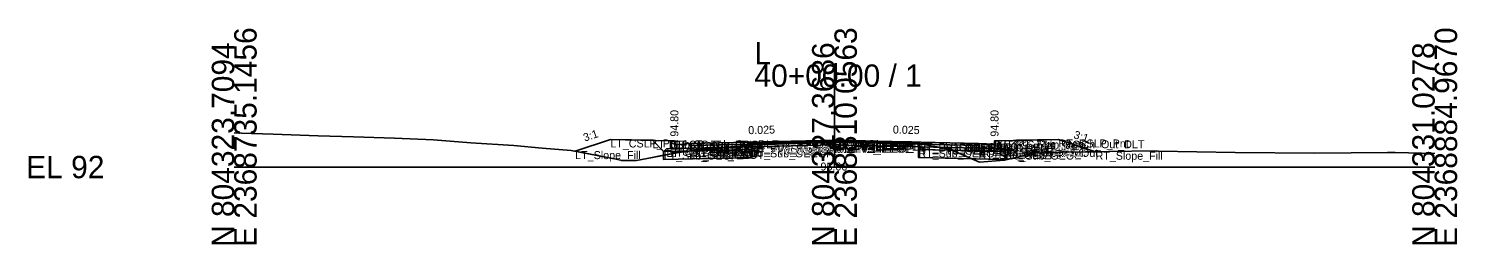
# Model space of a CAD drawing. Extents: x -26 to 8153, y -10 to 9520.
# Drawn here: x 2974.3 to 3152.8, y 6990.3 to 7017.3 of the extents above; entities that cross this region are included whole.
import ezdxf

# ---------------------------------------------------------------- set-up
doc = ezdxf.new("R2010")
doc.units = 0
for name, color, linetype in [('Exist CMT Pavement', 7, 'Continuous'), ('Exist Cross Section Cell', 7, 'Continuous'), ('Exist XS Center Line Elevation Label', 7, 'Continuous'), ('Exist XS Ground Line', 7, 'Continuous'), ('Prop CMT Conc Surface', 7, 'Continuous'), ('Prop CMT Concrete Structures', 7, 'Continuous'), ('Prop CMT Pvmt Course 1', 7, 'Continuous'), ('Prop CMT Pvmt Course 1 CG', 7, 'Continuous'), ('Prop CMT Pvmt Course 1 Wedge', 7, 'Continuous'), ('Prop CMT Pvmt Course 2', 7, 'Continuous'), ('Prop CMT Pvmt Course 2 Wedge', 7, 'Continuous'), ('Prop CMT Pvmt Course 3', 7, 'Continuous'), ('Prop CMT Pvmt Course 3 Wedge', 7, 'Continuous'), ('Prop CMT Pvmt Surface', 7, 'Continuous'), ('Prop CMT Pvmt Wedge Surface 1', 7, 'Continuous'), ('Prop CMT Pvmt Wedge Surface 2', 7, 'Continuous'), ('Prop CMT Pvmt Wedge Surface 3', 7, 'Continuous'), ('Prop CMT Shallow Undercut', 7, 'Continuous'), ('Prop CMT Shallow Undercut Boundary', 7, 'Continuous'), ('Prop CMT Slope Grass', 7, 'Continuous'), ('Prop CMT Subgrade Earthwork', 7, 'Continuous'), ('Prop XS Earthwork Shape', 7, 'Continuous'), ('Prop XS Hydro Elevations', 7, 'Continuous'), ('Prop XS SE Text', 7, 'Continuous'), ('Prop XS Side Slope Text', 7, 'Continuous'), ('Prop XS Subgrade Earthwork', 7, 'Continuous'), ('Scratch_Level_2', 7, 'Continuous'), ('Scratch_Level_6', 7, 'Continuous')]:
    doc.layers.add(name, color=color, linetype=linetype)

msp = doc.modelspace()

# ---------------------------------------------------------------- linework, layer by layer
at = {"layer": 'Exist CMT Pavement'}
for p, q in [((3064.65, 7002.77), (3070.16, 7002.93)), ((3070.16, 7002.93), (3074.96, 7003.06)), ((3074.96, 7003.06), (3080.66, 7003)), ((3080.66, 7003), (3085.49, 7002.95))]:
    msp.add_line(p, q, dxfattribs=at)
at = {"layer": 'Exist Cross Section Cell'}
for p, q in [((3075, 7000), (3075, 7012.84)), ((3000, 7000), (3075, 7000)), ((3075, 7000), (3150, 7000))]:
    msp.add_line(p, q, dxfattribs=at)
at = {"layer": 'Exist XS Ground Line'}
for p, q in [((3000, 7004.28), (3000.93, 7004.24)), ((3000.93, 7004.24), (3004.88, 7004.1)), ((3004.88, 7004.1), (3010.48, 7003.91)), ((3010.48, 7003.91), (3014.89, 7003.78)), ((3014.89, 7003.78), (3020.02, 7003.63)), ((3020.02, 7003.63), (3024.91, 7003.42)), ((3024.91, 7003.42), (3029.57, 7003.03)), ((3029.57, 7003.03), (3034.92, 7002.71)), ((3034.92, 7002.71), (3038.49, 7002.38)), ((3038.49, 7002.38), (3042.09, 7002.09)), ((3042.09, 7002.09), (3047.73, 7001)), ((3055.56, 7001.84), (3058.08, 7002.14)), ((3058.08, 7002.14), (3064.65, 7002.77)), ((3064.65, 7002.77), (3070.16, 7002.93)), ((3070.16, 7002.93), (3074.96, 7003.06)), ((3074.96, 7003.06), (3080.66, 7003)), ((3080.66, 7003), (3085.49, 7002.95)), ((3085.49, 7002.95), (3088.9, 7002.34)), ((3088.9, 7002.34), (3089.3, 7002.27)), ((3089.3, 7002.27), (3093.11, 7000.63)), ((3047.73, 7001), (3048.43, 7000.83)), ((3048.43, 7000.83), (3050.27, 7000.83)), ((3050.27, 7000.83), (3051.58, 7001.06)), ((3051.58, 7001.06), (3055.56, 7001.84)), ((3093.11, 7000.63), (3096.25, 7000.85)), ((3096.25, 7000.85), (3100.01, 7001.75)), ((3100.01, 7001.75), (3101.89, 7001.79)), ((3101.89, 7001.79), (3103.47, 7001.86)), ((3103.47, 7001.86), (3115.02, 7002.01)), ((3115.02, 7002.01), (3115.49, 7001.99)), ((3115.49, 7001.99), (3125.08, 7001.83)), ((3125.08, 7001.83), (3135.04, 7001.72)), ((3135.04, 7001.72), (3144.12, 7001.84)), ((3144.12, 7001.84), (3145.05, 7001.81)), ((3145.05, 7001.81), (3150, 7001.71))]:
    msp.add_line(p, q, dxfattribs=at)
at = {"layer": 'Prop CMT Conc Surface'}
for points in [[(3055, 7002.8), (3055, 7003.3), (3054.5, 7003.3)], [(3057, 7002.93), (3055, 7002.8)], [(3093, 7002.93), (3095, 7002.8)], [(3095, 7002.8), (3095, 7003.3), (3095.5, 7003.3)]]:
    msp.add_lwpolyline(points, dxfattribs=at)
at = {"layer": 'Prop CMT Concrete Structures'}
for points in [[(3057, 7002.93), (3055, 7002.8), (3055, 7003.3), (3054.5, 7003.3)], [(3054.5, 7003.3), (3054.5, 7002.29), (3057, 7002.35)], [(3057, 7002.35), (3057, 7002.93)], [(3093, 7002.93), (3095, 7002.8), (3095, 7003.3), (3095.5, 7003.3)], [(3095.5, 7003.3), (3095.5, 7002.29), (3093, 7002.35)], [(3093, 7002.35), (3093, 7002.93)]]:
    msp.add_lwpolyline(points, dxfattribs=at)
at = {"layer": 'Prop CMT Pvmt Course 1'}
for points in [[(3075, 7003.38), (3057, 7002.93)], [(3057, 7002.93), (3057, 7002.68)], [(3057, 7002.68), (3064.65, 7002.87)], [(3064.65, 7003), (3075, 7003.26)], [(3064.65, 7002.87), (3064.65, 7003)], [(3075, 7003.13), (3075, 7003.38)], [(3075, 7003.38), (3093, 7002.93)], [(3075, 7003.13), (3075, 7003.38)], [(3075, 7003.26), (3075, 7003.13), (3075, 7003.13)], [(3085.49, 7002.99), (3075, 7003.26)], [(3075, 7003.26), (3075, 7003.13), (3075, 7003.13)], [(3085.49, 7002.87), (3085.49, 7002.99)], [(3093, 7002.68), (3085.49, 7002.87)], [(3093, 7002.93), (3093, 7002.68)]]:
    msp.add_lwpolyline(points, dxfattribs=at)
at = {"layer": 'Prop CMT Pvmt Course 1 CG'}
for points in [[(3057, 7002.35), (3054, 7002.27), (3053.66, 7001.93)], [(3057, 7002.02), (3057, 7002.35)], [(3093, 7002.35), (3096, 7002.27), (3096.34, 7001.93)], [(3093, 7002.02), (3093, 7002.35)], [(3053.66, 7001.93), (3057, 7002.02)], [(3096.34, 7001.93), (3093, 7002.02)]]:
    msp.add_lwpolyline(points, dxfattribs=at)
at = {"layer": 'Prop CMT Pvmt Course 1 Wedge'}
for points in [[(3075, 7003.26), (3064.65, 7003)], [(3075, 7003.26), (3085.49, 7002.99)]]:
    msp.add_lwpolyline(points, dxfattribs=at)
at = {"layer": 'Prop CMT Pvmt Course 2'}
for points in [[(3064.65, 7002.87), (3057, 7002.68)], [(3057, 7002.68), (3057, 7002.35)], [(3057, 7002.35), (3064.65, 7002.54)], [(3064.65, 7002.54), (3064.65, 7002.87)], [(3085.49, 7002.54), (3085.49, 7002.87)], [(3085.49, 7002.87), (3093, 7002.68)], [(3093, 7002.35), (3085.49, 7002.54)], [(3093, 7002.68), (3093, 7002.35)]]:
    msp.add_lwpolyline(points, dxfattribs=at)
at = {"layer": 'Prop CMT Pvmt Course 2 Wedge'}
for points in [[(3075, 7003.13), (3064.65, 7002.87)], [(3075, 7003.13), (3085.49, 7002.87)]]:
    msp.add_lwpolyline(points, dxfattribs=at)
at = {"layer": 'Prop CMT Pvmt Course 3'}
for points in [[(3064.65, 7002.54), (3057, 7002.35)], [(3057, 7002.35), (3057, 7002.02)], [(3057, 7002.02), (3064.65, 7002.21)], [(3064.65, 7002.21), (3064.65, 7002.54)], [(3085.49, 7002.54), (3093, 7002.35)], [(3085.49, 7002.21), (3085.49, 7002.54)], [(3093, 7002.02), (3085.49, 7002.21)], [(3093, 7002.35), (3093, 7002.02)]]:
    msp.add_lwpolyline(points, dxfattribs=at)
at = {"layer": 'Prop CMT Pvmt Course 3 Wedge'}
for points in [[(3075, 7002.8), (3064.65, 7002.54)], [(3075, 7002.8), (3085.49, 7002.54)]]:
    msp.add_lwpolyline(points, dxfattribs=at)
at = {"layer": 'Prop CMT Pvmt Surface'}
for points in [[(3075, 7003.38), (3057, 7002.93)], [(3075, 7003.38), (3093, 7002.93)]]:
    msp.add_lwpolyline(points, dxfattribs=at)
at = {"layer": 'Prop CMT Pvmt Wedge Surface 1'}
for points in [[(3057, 7002.68), (3057, 7002.93)], [(3064.65, 7002.87), (3057, 7002.68)], [(3075, 7003.26), (3064.65, 7003)], [(3064.65, 7003), (3064.65, 7002.87)], [(3075, 7003.26), (3085.49, 7002.99)], [(3085.49, 7002.99), (3085.49, 7002.87)], [(3085.49, 7002.87), (3093, 7002.68)], [(3093, 7002.68), (3093, 7002.93)]]:
    msp.add_lwpolyline(points, dxfattribs=at)
at = {"layer": 'Prop CMT Pvmt Wedge Surface 2'}
for points in [[(3075, 7003.13), (3057, 7002.68)], [(3057, 7002.68), (3057, 7002.93)], [(3075, 7003.13), (3093, 7002.68)], [(3093, 7002.68), (3093, 7002.93)]]:
    msp.add_lwpolyline(points, dxfattribs=at)
at = {"layer": 'Prop CMT Pvmt Wedge Surface 3'}
for points in [[(3057, 7002.35), (3057, 7002.93)], [(3075, 7002.8), (3057, 7002.35)], [(3075, 7002.8), (3093, 7002.35)], [(3093, 7002.35), (3093, 7002.93)]]:
    msp.add_lwpolyline(points, dxfattribs=at)
at = {"layer": 'Prop CMT Shallow Undercut'}
for points in [[(3064.65, 7002.21), (3064.65, 7001.21), (3053.66, 7000.93), (3053.66, 7001.47), (3055.56, 7001.84), (3057.06, 7002.02)], [(3085.49, 7002.21), (3085.49, 7001.21), (3092.16, 7001.04), (3089.71, 7002.1)]]:
    msp.add_lwpolyline(points, close=True, dxfattribs=at)
at = {"layer": 'Prop CMT Shallow Undercut Boundary'}
for p, q in [((3064.65, 7002.21), (3064.65, 7001.21)), ((3085.49, 7002.21), (3085.49, 7001.21)), ((3053.66, 7001.93), (3053.66, 7000.93)), ((3064.65, 7001.21), (3053.66, 7000.93)), ((3096.34, 7000.93), (3085.49, 7001.21)), ((3096.34, 7001.93), (3096.34, 7000.93))]:
    msp.add_line(p, q, dxfattribs=at)
at = {"layer": 'Prop CMT Slope Grass'}
for points in [[(3054.5, 7003.3), (3047, 7003.45), (3042.61, 7001.99)], [(3095.5, 7003.3), (3103, 7003.45), (3107.63, 7001.91)]]:
    msp.add_lwpolyline(points, dxfattribs=at)
at = {"layer": 'Prop CMT Subgrade Earthwork'}
for points in [[(3057, 7002.02), (3053.66, 7001.93), (3052.25, 7003.35)], [(3064.65, 7002.21), (3057, 7002.02)], [(3064.65, 7002.21), (3064.67, 7002.77)], [(3085.49, 7002.21), (3085.47, 7002.95)], [(3085.49, 7002.21), (3093, 7002.02)], [(3093, 7002.02), (3096.34, 7001.93), (3097.75, 7003.35)]]:
    msp.add_lwpolyline(points, dxfattribs=at)
at = {"layer": 'Prop XS Earthwork Shape'}
for points in [[(3048.43, 7000.83), (3050.27, 7000.83), (3051.58, 7001.06), (3053.66, 7001.47), (3053.66, 7001.93), (3052.25, 7003.35), (3047, 7003.45), (3042.61, 7001.99), (3047.73, 7001)], [(3064.65, 7002.21), (3057.06, 7002.02), (3055.56, 7001.84), (3053.66, 7001.47), (3053.66, 7000.93), (3064.65, 7001.21)], [(3064.65, 7002.77), (3064.67, 7002.77), (3064.65, 7002.21), (3057.06, 7002.02), (3058.08, 7002.14)], [(3088.9, 7002.34), (3089.3, 7002.27), (3089.71, 7002.1), (3085.49, 7002.21), (3085.47, 7002.95), (3085.49, 7002.95)], [(3089.71, 7002.1), (3092.16, 7001.04), (3085.49, 7001.21), (3085.49, 7002.21)], [(3089.71, 7002.1), (3092.16, 7001.04), (3096.34, 7000.93), (3096.34, 7001.93), (3093, 7002.02)], [(3100.01, 7001.75), (3101.89, 7001.79), (3103.47, 7001.86), (3107.63, 7001.91), (3103, 7003.45), (3097.75, 7003.35), (3096.34, 7001.93), (3096.34, 7000.93), (3092.16, 7001.04), (3093.11, 7000.63), (3096.25, 7000.85)], [(3053.66, 7001.93), (3053.66, 7001.47), (3055.56, 7001.84), (3057.06, 7002.02), (3057, 7002.02)]]:
    msp.add_lwpolyline(points, close=True, dxfattribs=at)
at = {"layer": 'Prop XS Subgrade Earthwork'}
for p, q in [((3053.66, 7001.93), (3064.65, 7002.21)), ((3085.49, 7002.21), (3096.34, 7001.93))]:
    msp.add_line(p, q, dxfattribs=at)
at = {"layer": 'Scratch_Level_6'}
for points in [[(3064.65, 7002.21), (3064.65, 7001.21), (3053.66, 7000.93), (3053.66, 7001.47), (3055.56, 7001.84), (3057.06, 7002.02)], [(3085.49, 7002.21), (3085.49, 7001.21), (3092.16, 7001.04), (3089.71, 7002.1)]]:
    msp.add_lwpolyline(points, close=True, dxfattribs=at)

# ---------------------------------------------------------------- texts
at = {"layer": 'Exist Cross Section Cell'}
for s, p in [('E 2368735.1456', (3002.8, 6990)), ('E 2368810.0563', (3077.8, 6990)), ('E 2368884.9670', (3152.8, 6990)), ('N 804323.7094', (3000, 6990)), ('N 804327.3686', (3075, 6990)), ('N 804331.0278', (3150, 6990))]:
    msp.add_text(s, height=2.8, rotation=90, dxfattribs=at).set_placement(p)
for s, p in [('L', (3065, 7012.84)), ('40+00.00 / 1', (3065, 7010.04)), ('EL 92', (2974, 6998.6))]:
    msp.add_text(s, height=2.8, dxfattribs=at).set_placement(p)
at = {"layer": 'Exist XS Center Line Elevation Label'}
msp.add_text('95.06', height=1, dxfattribs=at).set_placement((3073.26, 6999.56))
at = {"layer": 'Prop XS Hydro Elevations'}
for p in [(3055.5, 7003.8), (3095.5, 7003.8)]:
    msp.add_text('94.80', height=1, rotation=90, dxfattribs=at).set_placement(p)
at = {"layer": 'Prop XS SE Text'}
for rotation, p in [(1.4321, (3064.24, 7004.11)), (358.5679, (3082.29, 7004.2))]:
    msp.add_text('0.025', height=1, rotation=rotation, dxfattribs=at).set_placement(p)
at = {"layer": 'Prop XS Side Slope Text'}
for rotation, p in [(18.4349, (3043.81, 7003.18)), (341.5651, (3104.8, 7003.64))]:
    msp.add_text('3:1', height=1, rotation=rotation, dxfattribs=at).set_placement(p)
at = {"layer": 'Scratch_Level_2'}
for s, p in [('LT_CSLP_Pnt', (3047, 7002.45)), ('LT_Sub_Trench_Out_DLT', (3052.25, 7002.35)), ('LT_CG1_Shelf_Out', (3054, 7001.27)), ('LT_CG_Top_BOC', (3054.5, 7002.3)), ('LT_CG_Bot_BOC', (3054.5, 7001.29)), ('LT_CG_Top_Face', (3055, 7002.3)), ('LT_CG_Top_Gut', (3055, 7001.8)), ('LT_PV1_OEOT', (3057, 7001.93)), ('LT_PV2_OEOT', (3057, 7001.68)), ('LT_PV3_OEOT', (3057, 7001.35)), ('LT_CG_Bot_IE', (3057, 7001.35)), ('LT_Sub_OEOT', (3057, 7001.02)), ('LT_PV1_OEEOP', (3064.65, 7002)), ('LT_PV2_OEEOP', (3064.65, 7001.87)), ('LT_PV_OEEOP_EG', (3064.65, 7001.77)), ('LT_PV3_OEEOP', (3064.65, 7001.54)), ('LT_Sub_OEEOP', (3064.65, 7001.21)), ('LT_PV_Sub_Tie_Out', (3064.67, 7001.77)), ('PV1_PGL', (3075, 7002.38)), ('RT_PV1_IEEOP', (3075, 7002.26)), ('LT_PV1_IEEOP', (3075, 7002.26)), ('RT_PV2_IEEOP', (3075, 7002.13)), ('LT_PV2_IEEOP', (3075, 7002.13)), ('PV2_PGL', (3075, 7002.13)), ('RT_PV_IEEOP_EG', (3075, 7002.06)), ('LT_PV_IEEOP_EG', (3075, 7002.06)), ('RT_PV3_IEEOP', (3075, 7001.8)), ('LT_PV3_IEEOP', (3075, 7001.8)), ('RT_PV_Sub_Tie_Out', (3085.47, 7001.95)), ('RT_PV1_OEEOP', (3085.49, 7001.99)), ('RT_PV_OEEOP_EG', (3085.49, 7001.95)), ('RT_PV2_OEEOP', (3085.49, 7001.87)), ('RT_PV3_OEEOP', (3085.49, 7001.54)), ('RT_Sub_OEEOP', (3085.49, 7001.21)), ('RT_PV1_OEOT', (3093, 7001.93)), ('RT_PV2_OEOT', (3093, 7001.68)), ('RT_PV3_OEOT', (3093, 7001.35)), ('RT_CG_Bot_IE', (3093, 7001.35)), ('RT_Sub_OEOT', (3093, 7001.02)), ('RT_CG_Top_Face', (3095, 7002.3)), ('RT_CG_Top_Gut', (3095, 7001.8)), ('RT_CG_Top_BOC', (3095.5, 7002.3)), ('RT_CG_Bot_BOC', (3095.5, 7001.29)), ('RT_CG1_Shelf_Out', (3096, 7001.27)), ('RT_Sub_Trench_Out_DLT', (3097.75, 7002.35)), ('RT_CSLP_Pnt', (3103, 7002.45)), ('LT_Slope_Fill', (3042.61, 7000.99)), ('LT_Sub_OEOP', (3053.66, 7000.93)), ('RT_Sub_OEOP', (3096.34, 7000.93)), ('RT_Slope_Fill', (3107.63, 7000.91))]:
    msp.add_text(s, height=1, dxfattribs=at).set_placement(p)

doc.saveas('drawing.dxf')
